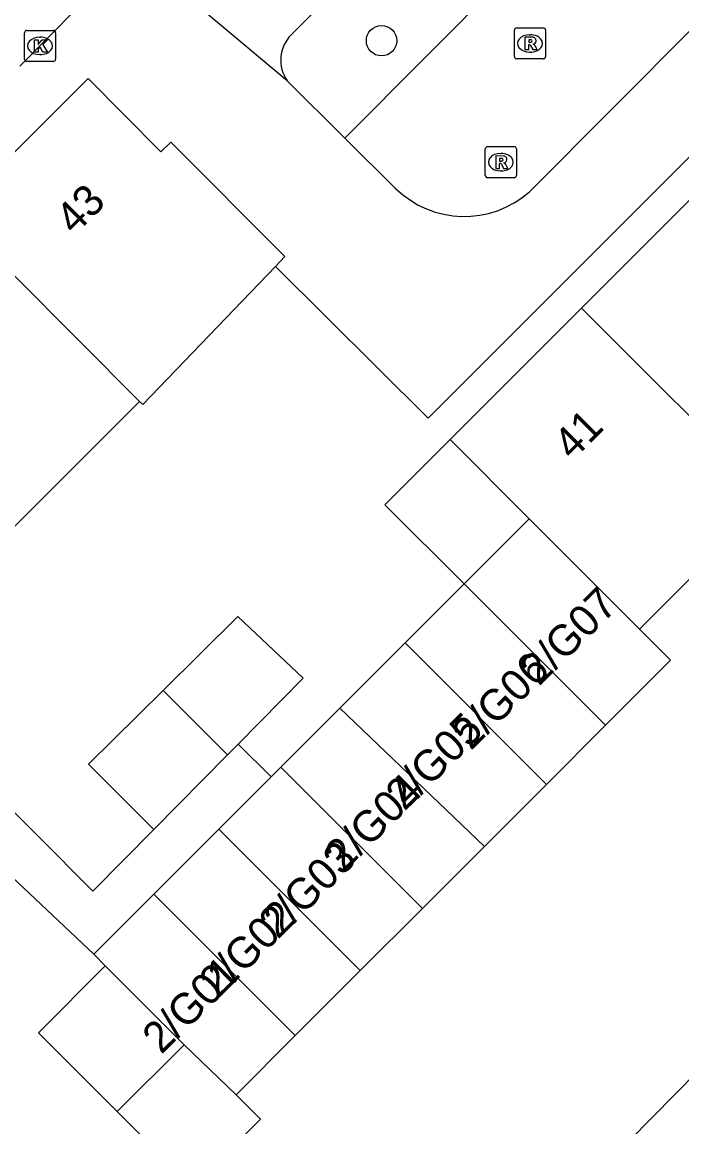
# Model space of a CAD drawing. Extents: x 159040 to 160094, y 381214 to 382518.
# Drawn here: x 159575.39 to 159596.64, y 381822.4 to 381857.98 of the extents above; entities that cross this region are included whole.
import ezdxf

# ---------------------------------------------------------------- set-up
doc = ezdxf.new("R2010")
doc.units = 0
for name, color, linetype in [('IMGEO_Boom', 7, 'Continuous'), ('IMGEO_Groenvoorziening', 7, 'Continuous'), ('IMGEO_Kolk', 7, 'Continuous'), ('IMGEO_Muur', 7, 'Continuous'), ('IMGEO_Pand', 7, 'Continuous'), ('IMGEO_Pand_nummerreeks', 7, 'Continuous'), ('IMGEO_Rijbaan_lokaal_open', 7, 'Continuous'), ('IMGEO_Rioolput', 7, 'Continuous'), ('IMGEO_Voetpad_open', 7, 'Continuous')]:
    doc.layers.add(name, color=color, linetype=linetype)

msp = doc.modelspace()

# ---------------------------------------------------------------- linework, layer by layer
at = {"layer": 'IMGEO_Boom'}
msp.add_circle((159586.965, 381857.38), 0.489, dxfattribs=at)
at = {"layer": 'IMGEO_Groenvoorziening'}
msp.add_lwpolyline([(159603.938, 381872.48), (159585.786, 381854.246)], dxfattribs=at)
at = {"layer": 'IMGEO_Kolk'}
for p, q in [((159575.542, 381857.712), (159576.394, 381857.712)), ((159575.467, 381856.786), (159575.467, 381857.638)), ((159575.955, 381857.492), (159575.98, 381857.492)), ((159576.468, 381857.638), (159576.468, 381856.786)), ((159576.394, 381856.712), (159575.542, 381856.712)), ((159575.978, 381856.932), (159575.953, 381856.932))]:
    msp.add_line(p, q, dxfattribs=at)
for points in [[(159575.542, 381857.712), (159576.394, 381857.712)], [(159575.467, 381856.786), (159575.467, 381857.638)], [(159575.788, 381857.412), (159575.911, 381857.412), (159575.911, 381857.261), (159576.041, 381857.412), (159576.205, 381857.412), (159576.059, 381857.261), (159576.212, 381857.012), (159576.06, 381857.012), (159575.975, 381857.176), (159575.911, 381857.109), (159575.911, 381857.012), (159575.788, 381857.012), (159575.788, 381857.412)], [(159576.468, 381857.638), (159576.468, 381856.786)], [(159576.394, 381856.712), (159575.542, 381856.712)]]:
    msp.add_lwpolyline(points, dxfattribs=at)
for centre, start, end in [((159575.544, 381857.636), 91.552, 178.448), ((159575.544, 381857.636), 91.552, 178.448), ((159576.392, 381857.636), 1.552, 88.448), ((159576.392, 381857.636), 1.552, 88.448), ((159575.544, 381856.788), 181.552, 268.448), ((159575.544, 381856.788), 181.552, 268.448), ((159576.392, 381856.788), 271.552, 358.448), ((159576.392, 381856.788), 271.552, 358.448)]:
    msp.add_arc(centre, 0.0765, start, end, dxfattribs=at)
for centre, major_axis, ratio, start_param, end_param in [((159575.954, 381857.212), (-0.387, 0.002), 0.722429, 4.712389, 7.853982), ((159575.979, 381857.212), (-0.39, 0.002), 0.717154, 1.570796, 4.712389)]:
    msp.add_ellipse(centre, major_axis=major_axis, ratio=ratio, start_param=start_param, end_param=end_param, dxfattribs=at)
at = {"layer": 'IMGEO_Muur'}
msp.add_lwpolyline([(159583.549, 381850.107), (159588.472, 381845.228)], dxfattribs=at)
at = {"layer": 'IMGEO_Pand'}
for points in [[(159573.144, 381851.802), (159577.513, 381856.159), (159579.863, 381853.802), (159580.178, 381854.116), (159583.856, 381850.427), (159583.549, 381850.107)], [(159593.404, 381848.766), (159597.604, 381852.966)], [(159579.17, 381845.758), (159573.144, 381851.802)], [(159583.549, 381850.107), (159579.279, 381845.665), (159579.17, 381845.758)], [(159593.404, 381848.766), (159593.333, 381848.695), (159589.243, 381844.605), (159589.172, 381844.534)], [(159599.512, 381842.672), (159593.404, 381848.766)], [(159574.906, 381841.506), (159579.17, 381845.758)], [(159589.624, 381839.892), (159587.076, 381842.438), (159589.172, 381844.534)], [(159589.172, 381844.534), (159591.719, 381841.987)], [(159595.273, 381838.433), (159595.452, 381838.612), (159599.512, 381842.672)], [(159591.719, 381841.987), (159589.624, 381839.892)], [(159591.719, 381841.987), (159595.273, 381838.433)], [(159589.624, 381839.892), (159587.722, 381837.988)], [(159589.624, 381839.892), (159594.181, 381835.337)], [(159582.348, 381834.732), (159584.444, 381836.855), (159582.341, 381838.835), (159579.936, 381836.46)], [(159594.181, 381835.337), (159596.275, 381837.431), (159595.273, 381838.433)], [(159587.722, 381837.988), (159585.62, 381835.883)], [(159592.277, 381833.433), (159587.722, 381837.988)], [(159579.629, 381831.979), (159577.533, 381834.088), (159579.936, 381836.46)], [(159579.936, 381836.46), (159582.005, 381834.385)], [(159583.725, 381833.988), (159585.62, 381835.883)], [(159585.62, 381835.883), (159590.278, 381831.434)], [(159592.277, 381833.433), (159594.181, 381835.337)], [(159582.348, 381834.732), (159582.005, 381834.385)], [(159582.005, 381834.385), (159579.629, 381831.979)], [(159583.725, 381833.988), (159583.416, 381833.678)], [(159588.279, 381829.434), (159583.725, 381833.988)], [(159581.727, 381831.988), (159583.416, 381833.678)], [(159590.278, 381831.434), (159592.277, 381833.433)], [(159579.635, 381829.894), (159581.727, 381831.988)], [(159581.727, 381831.988), (159586.28, 381827.435)], [(159590.278, 381831.434), (159588.279, 381829.434)], [(159577.7, 381827.962), (159579.635, 381829.894)], [(159584.189, 381825.344), (159579.635, 381829.894)], [(159586.28, 381827.435), (159588.279, 381829.434)], [(159578.069, 381827.592), (159577.7, 381827.962)], [(159578.455, 381822.898), (159575.915, 381825.438), (159578.069, 381827.592)], [(159578.069, 381827.592), (159580.608, 381825.046)], [(159586.28, 381827.435), (159584.189, 381825.344)], [(159584.189, 381825.344), (159582.282, 381823.437)], [(159580.608, 381825.046), (159578.455, 381822.898)], [(159580.608, 381825.046), (159582.282, 381823.437)], [(159597.112, 381819.808), (159599.352, 381822.029), (159597.395, 381823.955), (159597.15, 381824.196), (159594.952, 381821.966)], [(159582.282, 381823.437), (159583.066, 381822.653), (159580.883, 381820.471), (159578.455, 381822.898)]]:
    msp.add_lwpolyline(points, dxfattribs=at)
at = {"layer": 'IMGEO_Rijbaan_lokaal_open'}
msp.add_lwpolyline([(159577.251, 381858.509), (159576.162, 381857.416), (159575.313, 381856.565)], dxfattribs=at)
at = {"layer": 'IMGEO_Rioolput'}
for p, q in [((159591.245, 381856.867), (159591.245, 381857.719)), ((159591.32, 381857.793), (159592.172, 381857.793)), ((159592.246, 381857.719), (159592.246, 381856.867)), ((159591.733, 381857.573), (159591.758, 381857.573)), ((159591.756, 381857.013), (159591.731, 381857.013)), ((159592.172, 381856.793), (159591.32, 381856.793)), ((159590.307, 381853.042), (159590.307, 381853.894)), ((159590.382, 381853.968), (159591.234, 381853.968)), ((159591.308, 381853.894), (159591.308, 381853.042)), ((159590.795, 381853.748), (159590.82, 381853.748)), ((159590.818, 381853.188), (159590.793, 381853.188)), ((159591.234, 381852.968), (159590.382, 381852.968))]:
    msp.add_line(p, q, dxfattribs=at)
for points in [[(159591.245, 381856.867), (159591.245, 381857.719)], [(159591.32, 381857.793), (159592.172, 381857.793)], [(159592.246, 381857.719), (159592.246, 381856.867)], [(159591.834, 381857.491), (159591.582, 381857.493), (159591.582, 381857.093)], [(159591.76, 381857.412), (159591.706, 381857.412), (159591.706, 381857.331)], [(159591.582, 381857.093), (159591.706, 381857.093), (159591.706, 381857.255), (159591.717, 381857.255)], [(159591.706, 381857.331), (159591.758, 381857.331)], [(159591.764, 381857.226), (159591.835, 381857.093), (159591.975, 381857.093), (159591.91, 381857.219)], [(159592.172, 381856.793), (159591.32, 381856.793)], [(159590.307, 381853.042), (159590.307, 381853.894)], [(159590.382, 381853.968), (159591.234, 381853.968)], [(159591.308, 381853.894), (159591.308, 381853.042)], [(159590.896, 381853.666), (159590.644, 381853.668), (159590.644, 381853.268)], [(159590.644, 381853.268), (159590.768, 381853.268), (159590.768, 381853.43), (159590.779, 381853.43)], [(159590.822, 381853.587), (159590.768, 381853.587), (159590.768, 381853.506)], [(159590.768, 381853.506), (159590.82, 381853.506)], [(159590.826, 381853.401), (159590.897, 381853.268), (159591.037, 381853.268), (159590.972, 381853.394)], [(159591.234, 381852.968), (159590.382, 381852.968)]]:
    msp.add_lwpolyline(points, dxfattribs=at)
for centre, radius, start, end in [((159591.322, 381857.717), 0.0765, 91.552, 178.448), ((159591.322, 381857.717), 0.0765, 91.552, 178.448), ((159592.17, 381857.717), 0.0765, 1.552, 88.448), ((159592.17, 381857.717), 0.0765, 1.552, 88.448), ((159591.766, 381857.316), 0.0964, 77.0061, 93.1865), ((159591.78, 381857.373), 0.0378, 276.6634, 79.6772), ((159591.833, 381857.381), 0.109, 350.3612, 89.416), ((159591.831, 381857.381), 0.112, 277.5842, 350.9817), ((159591.716, 381857.202), 0.0533, 26.0293, 88.6989), ((159591.742, 381857.52), 0.19, 274.7715, 282.9687), ((159591.815, 381857.166), 0.108, 29.5134, 73.7905), ((159591.322, 381856.869), 0.0765, 181.552, 268.448), ((159591.322, 381856.869), 0.0765, 181.552, 268.448), ((159592.17, 381856.869), 0.0765, 271.552, 358.448), ((159592.17, 381856.869), 0.0765, 271.552, 358.448), ((159590.384, 381853.892), 0.0765, 91.552, 178.448), ((159590.384, 381853.892), 0.0765, 91.552, 178.448), ((159591.232, 381853.892), 0.0765, 1.552, 88.448), ((159591.232, 381853.892), 0.0765, 1.552, 88.448), ((159590.778, 381853.377), 0.0533, 26.0293, 88.6989), ((159590.804, 381853.695), 0.19, 274.7715, 282.9687), ((159590.828, 381853.491), 0.0964, 77.0061, 93.1865), ((159590.842, 381853.548), 0.0378, 276.6634, 79.6772), ((159590.895, 381853.556), 0.109, 350.3612, 89.416), ((159590.893, 381853.556), 0.112, 277.5842, 350.9817), ((159590.877, 381853.341), 0.108, 29.5134, 73.7905), ((159590.384, 381853.044), 0.0765, 181.552, 268.448), ((159590.384, 381853.044), 0.0765, 181.552, 268.448), ((159591.232, 381853.044), 0.0765, 271.552, 358.448), ((159591.232, 381853.044), 0.0765, 271.552, 358.448)]:
    msp.add_arc(centre, radius, start, end, dxfattribs=at)
for centre, major_axis, ratio, start_param, end_param in [((159591.732, 381857.293), (-0.387, 0.002), 0.722429, 4.712389, 7.853982), ((159591.757, 381857.293), (-0.39, 0.002), 0.717154, 1.570796, 4.712389), ((159590.794, 381853.468), (-0.387, 0.002), 0.722429, 4.712389, 7.853982), ((159590.819, 381853.468), (-0.39, 0.002), 0.717154, 1.570796, 4.712389)]:
    msp.add_ellipse(centre, major_axis=major_axis, ratio=ratio, start_param=start_param, end_param=end_param, dxfattribs=at)
at = {"layer": 'IMGEO_Voetpad_open'}
for points in [[(159583.549, 381850.107), (159588.472, 381845.228), (159628.214, 381884.971)], [(159584.054, 381857.571), (159601.461, 381874.976), (159603.938, 381872.48)], [(159607.764, 381868.625), (159591.725, 381852.513)], [(159583.931, 381856.088), (159580.423, 381859.031)], [(159585.786, 381854.246), (159583.931, 381856.088)], [(159587.418, 381852.625), (159585.786, 381854.246)], [(159579.629, 381831.979), (159577.672, 381829.997), (159570.538, 381837.151)], [(159583.416, 381833.678), (159582.348, 381834.732)], [(159574.478, 381830.99), (159577.7, 381827.962)]]:
    msp.add_lwpolyline(points, dxfattribs=at)
for centre, radius, start, end in [((159584.874, 381856.756), 1.155, 135.174, 215.3435), ((159589.632, 381854.879), 3.159, 225.5231, 311.4978)]:
    msp.add_arc(centre, radius, start, end, dxfattribs=at)

# ---------------------------------------------------------------- texts
at = {"layer": 'IMGEO_Pand_nummerreeks'}
for s, rotation, p in [('43', 44.9184, (159577.077, 381851.093)), ('41', 45.0001, (159593.115, 381843.838)), ('2/G07', 44.6334, (159592.037, 381836.578)), ('2/G06', 44.6327, (159589.84, 381834.503)), ('2/G05', 44.6327, (159587.704, 381832.551)), ('2/G04', 44.6327, (159585.752, 381830.598)), ('2/G03', 44.6334, (159583.623, 381828.422)), ('2/G02', 44.6327, (159581.703, 381826.526)), ('2/G01', 44.6327, (159579.87, 381824.716))]:
    msp.add_text(s, height=1, rotation=rotation, dxfattribs=at).set_placement(p)

doc.saveas('drawing.dxf')
